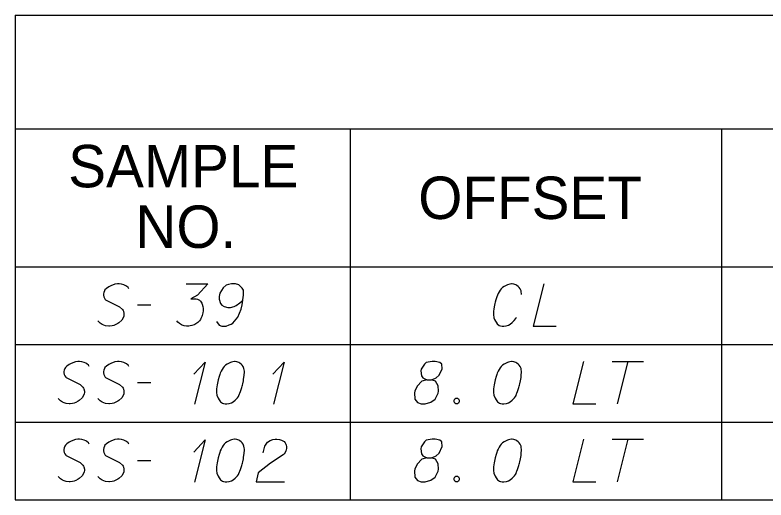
# Model space of a CAD drawing. Extents: x 2074207 to 2076812, y 516372 to 523312.
# Drawn here: x 2076260.6 to 2076345.6, y 520339.7 to 520394.5 of the extents above; entities that cross this region are included whole.
import ezdxf

# ---------------------------------------------------------------- set-up
doc = ezdxf.new("R2010")
doc.units = 0
for name, color, linetype in [('Prop DirtTable_ Soil Test Results - Outline (Major)', 7, 'Continuous'), ('Prop DirtTable_ Soil Test Results - Outline (Minor)', 7, 'Continuous'), ('Prop DirtTable_ Soil Test Results - Tx (Header - Small)', 7, 'Continuous'), ('Prop DirtTable_ Soil Test Results - Tx (Sample Data)', 7, 'Continuous')]:
    doc.layers.add(name, color=color, linetype=linetype)

msp = doc.modelspace()

# ---------------------------------------------------------------- linework, layer by layer
at = {"layer": 'Prop DirtTable_ Soil Test Results - Outline (Major)'}
for p, q in [((2076260.609, 520394.544), (2076260.609, 520366.059)), ((2076260.609, 520394.544), (2076811.903, 520394.544)), ((2076260.609, 520366.059), (2076260.609, 520357.259)), ((2076260.609, 520366.059), (2076811.903, 520366.059)), ((2076260.609, 520366.059), (2076811.903, 520366.059)), ((2076260.609, 520357.259), (2076260.609, 520348.459)), ((2076260.609, 520348.459), (2076260.609, 520339.659)), ((2076260.609, 520339.659), (2076811.903, 520339.659))]:
    msp.add_line(p, q, dxfattribs=at)
at = {"layer": 'Prop DirtTable_ Soil Test Results - Outline (Minor)'}
for p, q in [((2076260.609, 520381.659), (2076811.903, 520381.659)), ((2076298.545, 520381.659), (2076298.545, 520357.259)), ((2076340.594, 520381.659), (2076340.594, 520357.259)), ((2076260.609, 520357.259), (2076811.903, 520357.259)), ((2076260.609, 520357.259), (2076811.903, 520357.259)), ((2076298.546, 520357.259), (2076298.546, 520348.459)), ((2076340.594, 520357.259), (2076340.594, 520348.459)), ((2076260.609, 520348.459), (2076811.903, 520348.459)), ((2076260.609, 520348.459), (2076811.903, 520348.459)), ((2076298.546, 520348.459), (2076298.546, 520339.659)), ((2076340.594, 520348.459), (2076340.594, 520339.659)), ((2076260.609, 520339.659), (2076811.903, 520339.659))]:
    msp.add_line(p, q, dxfattribs=at)
at = {"layer": 'Prop DirtTable_ Soil Test Results - Tx (Sample Data)'}
for points in [[(2076273.474, 520363.557), (2076273.403, 520363.709), (2076273.227, 520363.86), (2076273.086, 520363.935), (2076272.91, 520364.011), (2076272.663, 520364.087), (2076272.38, 520364.124), (2076272.204, 520364.124), (2076271.922, 520364.087), (2076271.463, 520363.898), (2076271.216, 520363.784), (2076270.969, 520363.595), (2076270.793, 520363.444), (2076270.723, 520363.331), (2076270.652, 520363.142), (2076270.617, 520362.99), (2076270.617, 520362.839), (2076270.652, 520362.65), (2076270.723, 520362.499), (2076270.828, 520362.348), (2076270.864, 520362.31), (2076272.451, 520361.516), (2076272.769, 520361.214), (2076272.839, 520361.101), (2076272.874, 520361.025), (2076272.945, 520360.761), (2076272.945, 520360.609), (2076272.91, 520360.458), (2076272.839, 520360.269), (2076272.698, 520360.005), (2076272.345, 520359.702), (2076272.239, 520359.627), (2076271.957, 520359.476), (2076271.781, 520359.4), (2076271.604, 520359.362), (2076271.322, 520359.324), (2076271.216, 520359.324), (2076270.864, 520359.362), (2076270.652, 520359.438), (2076270.476, 520359.513), (2076270.229, 520359.664), (2076269.982, 520359.929)], [(2076279.965, 520364.124), (2076282.434, 520364.124), (2076281.27, 520362.839), (2076280.494, 520362.424), (2076281.129, 520362.424), (2076281.27, 520362.386), (2076281.34, 520362.348), (2076281.411, 520362.31), (2076281.482, 520362.272), (2076281.623, 520362.159), (2076281.693, 520362.046), (2076281.764, 520361.932), (2076281.799, 520361.819), (2076281.87, 520361.554), (2076281.905, 520361.327), (2076281.905, 520361.214), (2076281.905, 520361.063), (2076281.87, 520360.836), (2076281.834, 520360.685), (2076281.799, 520360.534), (2076281.764, 520360.42), (2076281.729, 520360.345), (2076281.693, 520360.269), (2076281.658, 520360.194), (2076281.587, 520360.08), (2076281.482, 520359.929), (2076281.376, 520359.816), (2076281.305, 520359.74), (2076281.199, 520359.664), (2076281.094, 520359.589), (2076280.952, 520359.513), (2076280.882, 520359.476), (2076280.635, 520359.4), (2076280.423, 520359.362), (2076280.282, 520359.324), (2076280.035, 520359.324), (2076279.753, 520359.362), (2076279.647, 520359.4), (2076279.541, 520359.438), (2076279.436, 520359.476), (2076279.33, 520359.551), (2076279.224, 520359.627), (2076279.048, 520359.778), (2076278.942, 520359.929)], [(2076283.422, 520359.853), (2076283.704, 520359.438), (2076284.021, 520359.324), (2076284.515, 520359.324), (2076284.868, 520359.476), (2076285.08, 520359.551), (2076285.256, 520359.664), (2076285.82, 520360.345), (2076286.209, 520361.252), (2076286.314, 520361.743), (2076286.455, 520362.839), (2076286.455, 520363.406), (2076286.314, 520363.633), (2076286.032, 520363.935), (2076285.926, 520364.011), (2076285.574, 520364.124), (2076285.115, 520364.124), (2076284.762, 520364.049), (2076284.515, 520363.973), (2076284.163, 520363.671), (2076283.81, 520363.066), (2076283.704, 520362.688), (2076283.704, 520362.386), (2076283.88, 520361.894), (2076284.021, 520361.705), (2076284.268, 520361.554), (2076284.692, 520361.441), (2076285.009, 520361.441), (2076285.397, 520361.554), (2076285.644, 520361.668), (2076286.067, 520361.97), (2076286.279, 520362.159), (2076286.385, 520362.272)], [(2076317.957, 520362.915), (2076317.957, 520363.028), (2076317.921, 520363.179), (2076317.886, 520363.331), (2076317.815, 520363.482), (2076317.78, 520363.557), (2076317.674, 520363.709), (2076317.569, 520363.822), (2076317.427, 520363.935), (2076317.286, 520364.011), (2076317.075, 520364.087), (2076316.898, 520364.124), (2076316.828, 520364.124), (2076316.616, 520364.087), (2076316.369, 520364.011), (2076316.193, 520363.935), (2076315.981, 520363.822), (2076315.805, 520363.709), (2076315.628, 520363.557), (2076315.523, 520363.406), (2076315.417, 520363.217), (2076315.311, 520363.028), (2076315.135, 520362.65), (2076315.029, 520362.31), (2076314.958, 520362.046), (2076314.923, 520361.894), (2076314.888, 520361.705), (2076314.817, 520361.29), (2076314.782, 520360.987), (2076314.782, 520360.647), (2076314.817, 520360.269), (2076314.888, 520360.08), (2076314.993, 520359.891), (2076315.064, 520359.778), (2076315.205, 520359.589), (2076315.417, 520359.4), (2076315.558, 520359.362), (2076315.769, 520359.324), (2076315.911, 520359.324), (2076315.946, 520359.324), (2076316.193, 520359.362), (2076316.475, 520359.438), (2076316.651, 520359.551), (2076316.898, 520359.74), (2076317.11, 520359.967), (2076317.286, 520360.194), (2076317.357, 520360.345)], [(2076320.461, 520364.124), (2076319.262, 520359.324), (2076321.872, 520359.324)], [(2076274.462, 520361.743), (2076275.979, 520361.743)], [(2076268.994, 520354.757), (2076268.923, 520354.909), (2076268.747, 520355.06), (2076268.606, 520355.135), (2076268.43, 520355.211), (2076268.183, 520355.287), (2076267.9, 520355.324), (2076267.724, 520355.324), (2076267.442, 520355.287), (2076266.983, 520355.098), (2076266.736, 520354.984), (2076266.489, 520354.795), (2076266.313, 520354.644), (2076266.243, 520354.531), (2076266.172, 520354.342), (2076266.137, 520354.19), (2076266.137, 520354.039), (2076266.172, 520353.85), (2076266.243, 520353.699), (2076266.348, 520353.548), (2076266.384, 520353.51), (2076267.971, 520352.716), (2076268.289, 520352.414), (2076268.359, 520352.301), (2076268.394, 520352.225), (2076268.465, 520351.961), (2076268.465, 520351.809), (2076268.43, 520351.658), (2076268.359, 520351.469), (2076268.218, 520351.205), (2076267.865, 520350.902), (2076267.759, 520350.827), (2076267.477, 520350.676), (2076267.301, 520350.6), (2076267.124, 520350.562), (2076266.842, 520350.524), (2076266.736, 520350.524), (2076266.384, 520350.562), (2076266.172, 520350.638), (2076265.996, 520350.713), (2076265.749, 520350.864), (2076265.502, 520351.129)], [(2076273.474, 520354.757), (2076273.403, 520354.909), (2076273.227, 520355.06), (2076273.086, 520355.135), (2076272.91, 520355.211), (2076272.663, 520355.287), (2076272.38, 520355.324), (2076272.204, 520355.324), (2076271.922, 520355.287), (2076271.463, 520355.098), (2076271.216, 520354.984), (2076270.969, 520354.795), (2076270.793, 520354.644), (2076270.723, 520354.531), (2076270.652, 520354.342), (2076270.617, 520354.19), (2076270.617, 520354.039), (2076270.652, 520353.85), (2076270.723, 520353.699), (2076270.828, 520353.548), (2076270.864, 520353.51), (2076272.451, 520352.716), (2076272.769, 520352.414), (2076272.839, 520352.301), (2076272.874, 520352.225), (2076272.945, 520351.961), (2076272.945, 520351.809), (2076272.91, 520351.658), (2076272.839, 520351.469), (2076272.698, 520351.205), (2076272.345, 520350.902), (2076272.239, 520350.827), (2076271.957, 520350.676), (2076271.781, 520350.6), (2076271.604, 520350.562), (2076271.322, 520350.524), (2076271.216, 520350.524), (2076270.864, 520350.562), (2076270.652, 520350.638), (2076270.476, 520350.713), (2076270.229, 520350.864), (2076269.982, 520351.129)], [(2076280.847, 520353.888), (2076282.117, 520355.249), (2076280.917, 520350.487)], [(2076285.538, 520355.324), (2076285.468, 520355.324), (2076285.256, 520355.287), (2076285.115, 520355.249), (2076285.009, 520355.211), (2076284.833, 520355.135), (2076284.621, 520355.022), (2076284.445, 520354.909), (2076284.268, 520354.757), (2076284.163, 520354.606), (2076284.057, 520354.417), (2076283.951, 520354.228), (2076283.845, 520354.002), (2076283.775, 520353.85), (2076283.704, 520353.624), (2076283.598, 520353.246), (2076283.492, 520352.679), (2076283.422, 520352.225), (2076283.422, 520351.809), (2076283.457, 520351.507), (2076283.598, 520351.167), (2076283.704, 520350.978), (2076283.88, 520350.751), (2076284.092, 520350.6), (2076284.198, 520350.562), (2076284.409, 520350.524), (2076284.586, 520350.524), (2076284.868, 520350.562), (2076285.115, 520350.638), (2076285.291, 520350.751), (2076285.538, 520350.94), (2076285.644, 520351.053), (2076285.785, 520351.205), (2076285.891, 520351.356), (2076285.962, 520351.469), (2076286.032, 520351.658), (2076286.067, 520351.734), (2076286.138, 520351.923), (2076286.209, 520352.15), (2076286.279, 520352.376), (2076286.314, 520352.527), (2076286.35, 520352.641), (2076286.385, 520352.792), (2076286.455, 520353.132), (2076286.491, 520353.321), (2076286.526, 520353.51), (2076286.561, 520353.775), (2076286.597, 520354.115), (2076286.597, 520354.228), (2076286.561, 520354.379), (2076286.526, 520354.531), (2076286.42, 520354.757), (2076286.314, 520354.909), (2076286.209, 520355.022), (2076286.067, 520355.135), (2076285.926, 520355.211), (2076285.82, 520355.249), (2076285.715, 520355.287), (2076285.538, 520355.324)], [(2076289.807, 520353.888), (2076291.077, 520355.249), (2076289.877, 520350.487)], [(2076307.233, 520353.246), (2076307.727, 520353.246), (2076307.868, 520353.283), (2076308.291, 520353.472), (2076308.609, 520353.775), (2076308.961, 520354.493), (2076308.926, 520355.022), (2076308.679, 520355.211), (2076308.185, 520355.324), (2076307.832, 520355.324), (2076307.162, 520355.211), (2076306.951, 520355.022), (2076306.598, 520354.455), (2076306.563, 520354.266), (2076306.633, 520353.699), (2076306.774, 520353.472), (2076307.233, 520353.246), (2076306.668, 520353.094), (2076306.139, 520352.527), (2076305.857, 520351.961), (2076305.822, 520351.772), (2076305.857, 520351.053), (2076306.175, 520350.676), (2076306.598, 520350.524), (2076307.021, 520350.524), (2076307.691, 520350.713), (2076308.185, 520351.053), (2076308.503, 520351.734), (2076308.538, 520351.961), (2076308.503, 520352.565), (2076308.22, 520353.094), (2076307.727, 520353.246)], [(2076316.898, 520355.324), (2076316.828, 520355.324), (2076316.616, 520355.287), (2076316.475, 520355.249), (2076316.369, 520355.211), (2076316.193, 520355.135), (2076315.981, 520355.022), (2076315.805, 520354.909), (2076315.628, 520354.757), (2076315.523, 520354.606), (2076315.417, 520354.417), (2076315.311, 520354.228), (2076315.205, 520354.002), (2076315.135, 520353.85), (2076315.064, 520353.624), (2076314.958, 520353.246), (2076314.852, 520352.679), (2076314.782, 520352.225), (2076314.782, 520351.809), (2076314.817, 520351.507), (2076314.958, 520351.167), (2076315.064, 520350.978), (2076315.24, 520350.751), (2076315.452, 520350.6), (2076315.558, 520350.562), (2076315.769, 520350.524), (2076315.946, 520350.524), (2076316.228, 520350.562), (2076316.475, 520350.638), (2076316.651, 520350.751), (2076316.898, 520350.94), (2076317.004, 520351.053), (2076317.145, 520351.205), (2076317.251, 520351.356), (2076317.322, 520351.469), (2076317.392, 520351.658), (2076317.427, 520351.734), (2076317.498, 520351.923), (2076317.569, 520352.15), (2076317.639, 520352.376), (2076317.674, 520352.527), (2076317.71, 520352.641), (2076317.745, 520352.792), (2076317.815, 520353.132), (2076317.851, 520353.321), (2076317.886, 520353.51), (2076317.921, 520353.775), (2076317.957, 520354.115), (2076317.957, 520354.228), (2076317.921, 520354.379), (2076317.886, 520354.531), (2076317.78, 520354.757), (2076317.674, 520354.909), (2076317.569, 520355.022), (2076317.427, 520355.135), (2076317.286, 520355.211), (2076317.18, 520355.249), (2076317.075, 520355.287), (2076316.898, 520355.324)], [(2076324.941, 520355.324), (2076323.742, 520350.524), (2076326.352, 520350.524)], [(2076328.222, 520355.324), (2076331.749, 520355.324)], [(2076329.986, 520355.324), (2076328.786, 520350.524)], [(2076274.462, 520352.943), (2076275.979, 520352.943)], [(2076310.513, 520351.167), (2076310.69, 520351.167), (2076310.796, 520351.091), (2076310.901, 520350.94), (2076310.901, 520350.751), (2076310.796, 520350.6), (2076310.69, 520350.524), (2076310.513, 520350.524), (2076310.408, 520350.6), (2076310.302, 520350.751), (2076310.302, 520350.94), (2076310.408, 520351.091), (2076310.513, 520351.167)], [(2076268.994, 520345.957), (2076268.923, 520346.109), (2076268.747, 520346.26), (2076268.606, 520346.335), (2076268.43, 520346.411), (2076268.183, 520346.487), (2076267.9, 520346.524), (2076267.724, 520346.524), (2076267.442, 520346.487), (2076266.983, 520346.298), (2076266.736, 520346.184), (2076266.489, 520345.995), (2076266.313, 520345.844), (2076266.243, 520345.731), (2076266.172, 520345.542), (2076266.137, 520345.39), (2076266.137, 520345.239), (2076266.172, 520345.05), (2076266.243, 520344.899), (2076266.348, 520344.748), (2076266.384, 520344.71), (2076267.971, 520343.916), (2076268.289, 520343.614), (2076268.359, 520343.501), (2076268.394, 520343.425), (2076268.465, 520343.161), (2076268.465, 520343.009), (2076268.43, 520342.858), (2076268.359, 520342.669), (2076268.218, 520342.405), (2076267.865, 520342.102), (2076267.759, 520342.027), (2076267.477, 520341.876), (2076267.301, 520341.8), (2076267.124, 520341.762), (2076266.842, 520341.724), (2076266.736, 520341.724), (2076266.384, 520341.762), (2076266.172, 520341.838), (2076265.996, 520341.913), (2076265.749, 520342.064), (2076265.502, 520342.329)], [(2076273.474, 520345.957), (2076273.403, 520346.109), (2076273.227, 520346.26), (2076273.086, 520346.335), (2076272.91, 520346.411), (2076272.663, 520346.487), (2076272.38, 520346.524), (2076272.204, 520346.524), (2076271.922, 520346.487), (2076271.463, 520346.298), (2076271.216, 520346.184), (2076270.969, 520345.995), (2076270.793, 520345.844), (2076270.723, 520345.731), (2076270.652, 520345.542), (2076270.617, 520345.39), (2076270.617, 520345.239), (2076270.652, 520345.05), (2076270.723, 520344.899), (2076270.828, 520344.748), (2076270.864, 520344.71), (2076272.451, 520343.916), (2076272.769, 520343.614), (2076272.839, 520343.501), (2076272.874, 520343.425), (2076272.945, 520343.161), (2076272.945, 520343.009), (2076272.91, 520342.858), (2076272.839, 520342.669), (2076272.698, 520342.405), (2076272.345, 520342.102), (2076272.239, 520342.027), (2076271.957, 520341.876), (2076271.781, 520341.8), (2076271.604, 520341.762), (2076271.322, 520341.724), (2076271.216, 520341.724), (2076270.864, 520341.762), (2076270.652, 520341.838), (2076270.476, 520341.913), (2076270.229, 520342.064), (2076269.982, 520342.329)], [(2076280.847, 520345.088), (2076282.117, 520346.449), (2076280.917, 520341.687)], [(2076285.538, 520346.524), (2076285.468, 520346.524), (2076285.256, 520346.487), (2076285.115, 520346.449), (2076285.009, 520346.411), (2076284.833, 520346.335), (2076284.621, 520346.222), (2076284.445, 520346.109), (2076284.268, 520345.957), (2076284.163, 520345.806), (2076284.057, 520345.617), (2076283.951, 520345.428), (2076283.845, 520345.202), (2076283.775, 520345.05), (2076283.704, 520344.824), (2076283.598, 520344.446), (2076283.492, 520343.879), (2076283.422, 520343.425), (2076283.422, 520343.009), (2076283.457, 520342.707), (2076283.598, 520342.367), (2076283.704, 520342.178), (2076283.88, 520341.951), (2076284.092, 520341.8), (2076284.198, 520341.762), (2076284.409, 520341.724), (2076284.586, 520341.724), (2076284.868, 520341.762), (2076285.115, 520341.838), (2076285.291, 520341.951), (2076285.538, 520342.14), (2076285.644, 520342.253), (2076285.785, 520342.405), (2076285.891, 520342.556), (2076285.962, 520342.669), (2076286.032, 520342.858), (2076286.067, 520342.934), (2076286.138, 520343.123), (2076286.209, 520343.35), (2076286.279, 520343.576), (2076286.314, 520343.727), (2076286.35, 520343.841), (2076286.385, 520343.992), (2076286.455, 520344.332), (2076286.491, 520344.521), (2076286.526, 520344.71), (2076286.561, 520344.975), (2076286.597, 520345.315), (2076286.597, 520345.428), (2076286.561, 520345.579), (2076286.526, 520345.731), (2076286.42, 520345.957), (2076286.314, 520346.109), (2076286.209, 520346.222), (2076286.067, 520346.335), (2076285.926, 520346.411), (2076285.82, 520346.449), (2076285.715, 520346.487), (2076285.538, 520346.524)], [(2076288.713, 520345.013), (2076288.889, 520345.731), (2076289.172, 520346.184), (2076289.489, 520346.373), (2076289.807, 520346.487), (2076290.054, 520346.524), (2076290.23, 520346.524), (2076290.547, 520346.487), (2076290.759, 520346.411), (2076290.865, 520346.373), (2076291.077, 520346.26), (2076291.182, 520346.109), (2076291.253, 520345.957), (2076291.288, 520345.844), (2076291.323, 520345.693), (2076291.323, 520345.504), (2076291.288, 520345.315), (2076291.253, 520345.202), (2076291.182, 520345.05), (2076291.077, 520344.899), (2076290.971, 520344.786), (2076289.524, 520343.841), (2076288.149, 520342.745), (2076287.902, 520341.724), (2076291.112, 520341.724)], [(2076307.233, 520344.446), (2076307.727, 520344.446), (2076307.868, 520344.483), (2076308.291, 520344.672), (2076308.609, 520344.975), (2076308.961, 520345.693), (2076308.926, 520346.222), (2076308.679, 520346.411), (2076308.185, 520346.524), (2076307.832, 520346.524), (2076307.162, 520346.411), (2076306.951, 520346.222), (2076306.598, 520345.655), (2076306.563, 520345.466), (2076306.633, 520344.899), (2076306.774, 520344.672), (2076307.233, 520344.446), (2076306.668, 520344.294), (2076306.139, 520343.727), (2076305.857, 520343.161), (2076305.822, 520342.972), (2076305.857, 520342.253), (2076306.175, 520341.876), (2076306.598, 520341.724), (2076307.021, 520341.724), (2076307.691, 520341.913), (2076308.185, 520342.253), (2076308.503, 520342.934), (2076308.538, 520343.161), (2076308.503, 520343.765), (2076308.22, 520344.294), (2076307.727, 520344.446)], [(2076316.898, 520346.524), (2076316.828, 520346.524), (2076316.616, 520346.487), (2076316.475, 520346.449), (2076316.369, 520346.411), (2076316.193, 520346.335), (2076315.981, 520346.222), (2076315.805, 520346.109), (2076315.628, 520345.957), (2076315.523, 520345.806), (2076315.417, 520345.617), (2076315.311, 520345.428), (2076315.205, 520345.202), (2076315.135, 520345.05), (2076315.064, 520344.824), (2076314.958, 520344.446), (2076314.852, 520343.879), (2076314.782, 520343.425), (2076314.782, 520343.009), (2076314.817, 520342.707), (2076314.958, 520342.367), (2076315.064, 520342.178), (2076315.24, 520341.951), (2076315.452, 520341.8), (2076315.558, 520341.762), (2076315.769, 520341.724), (2076315.946, 520341.724), (2076316.228, 520341.762), (2076316.475, 520341.838), (2076316.651, 520341.951), (2076316.898, 520342.14), (2076317.004, 520342.253), (2076317.145, 520342.405), (2076317.251, 520342.556), (2076317.322, 520342.669), (2076317.392, 520342.858), (2076317.427, 520342.934), (2076317.498, 520343.123), (2076317.569, 520343.35), (2076317.639, 520343.576), (2076317.674, 520343.727), (2076317.71, 520343.841), (2076317.745, 520343.992), (2076317.815, 520344.332), (2076317.851, 520344.521), (2076317.886, 520344.71), (2076317.921, 520344.975), (2076317.957, 520345.315), (2076317.957, 520345.428), (2076317.921, 520345.579), (2076317.886, 520345.731), (2076317.78, 520345.957), (2076317.674, 520346.109), (2076317.569, 520346.222), (2076317.427, 520346.335), (2076317.286, 520346.411), (2076317.18, 520346.449), (2076317.075, 520346.487), (2076316.898, 520346.524)], [(2076324.941, 520346.524), (2076323.742, 520341.724), (2076326.352, 520341.724)], [(2076328.222, 520346.524), (2076331.749, 520346.524)], [(2076329.986, 520346.524), (2076328.786, 520341.724)], [(2076274.462, 520344.143), (2076275.979, 520344.143)], [(2076310.513, 520342.367), (2076310.69, 520342.367), (2076310.796, 520342.291), (2076310.901, 520342.14), (2076310.901, 520341.951), (2076310.796, 520341.8), (2076310.69, 520341.724), (2076310.513, 520341.724), (2076310.408, 520341.8), (2076310.302, 520341.951), (2076310.302, 520342.14), (2076310.408, 520342.291), (2076310.513, 520342.367)]]:
    msp.add_lwpolyline(points, dxfattribs=at)

# ---------------------------------------------------------------- texts
at = {"layer": 'Prop DirtTable_ Soil Test Results - Tx (Header - Small)'}
for s, p in [('SAMPLE', (2076266.632, 520375.045)), ('OFFSET', (2076306.254, 520371.459)), ('NO.', (2076274.244, 520368.188))]:
    msp.add_text(s, height=4.8, dxfattribs=at).set_placement(p)

doc.saveas('drawing.dxf')
